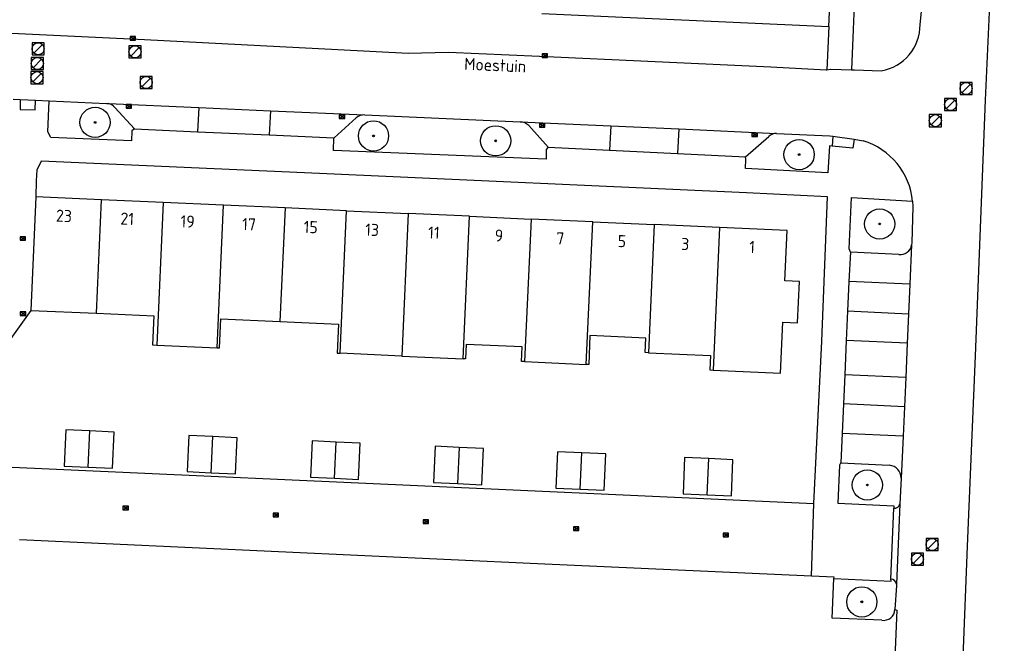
# Model space of a CAD drawing. Header units: metres. Extents: x 102000 to 105000, y 414600 to 420766.
# Tile 282 of 298: x 104816 to 104897, y 420383 to 420435. Entities that reach past the tile are written whole.
import ezdxf

# ---------------------------------------------------------------- set-up
doc = ezdxf.new("R2010")
doc.units = ezdxf.units.M
doc.layers.get('0').update_dxf_attribs({"color": 8})
doc.styles.add('MtXpl_NLCS-ISO', font='NLCS-ISO.ttf')

msp = doc.modelspace()

# ---------------------------------------------------------------- hatches: boundary and pattern name
at = {"ltscale": 0.1}
h = msp.add_hatch(color=256, dxfattribs=at)
edge = h.paths.add_edge_path()
edge.add_arc((104822.02, 420426.562), 0.075, 0, 360)
h = msp.add_hatch(color=256, dxfattribs=at)
edge = h.paths.add_edge_path()
edge.add_arc((104845.07, 420425.441), 0.075, 0, 360)
h = msp.add_hatch(color=256, dxfattribs=at)
edge = h.paths.add_edge_path()
edge.add_arc((104855.18, 420425.033), 0.075, 0, 360)
h = msp.add_hatch(color=256, dxfattribs=at)
edge = h.paths.add_edge_path()
edge.add_arc((104880.295, 420423.896), 0.075, 0, 360)
h = msp.add_hatch(color=256, dxfattribs=at)
edge = h.paths.add_edge_path()
edge.add_arc((104886.967, 420418.155), 0.075, 0, 360)
h = msp.add_hatch(color=256, dxfattribs=at)
edge = h.paths.add_edge_path()
edge.add_arc((104885.945, 420396.557), 0.075, 0, 360)
h = msp.add_hatch(color=256, dxfattribs=at)
edge = h.paths.add_edge_path()
edge.add_arc((104885.491, 420386.884), 0.075, 0, 360)

# ---------------------------------------------------------------- linework, layer by layer
for p, q in [((104895.732, 420428.404), (104897.282, 420464.006)), ((104885.819, 420457.555), (104884.775, 420434.244)), ((104882.768, 420434.49), (104883.758, 420456.269)), ((104858.993, 420435.562), (104882.768, 420434.49)), ((104890.316, 420434.652), (104890.42, 420435.74)), ((104797.089, 420434.828), (104826.117, 420433.421)), ((104882.768, 420434.49), (104882.602, 420430.91)), ((104824.919, 420433.369), (104825.369, 420433.669)), ((104825.369, 420433.369), (104824.919, 420433.669)), ((104825.369, 420433.669), (104824.919, 420433.669)), ((104824.919, 420433.669), (104824.919, 420433.369)), ((104825.369, 420433.369), (104825.369, 420433.669)), ((104884.775, 420434.244), (104884.622, 420430.915)), ((104817.803, 420433.155), (104816.803, 420433.155)), ((104816.803, 420433.155), (104816.803, 420432.155)), ((104816.949, 420432.301), (104817.657, 420433.009)), ((104817.803, 420432.155), (104817.803, 420433.155)), ((104825.827, 420432.899), (104824.827, 420432.899)), ((104824.827, 420432.899), (104824.827, 420431.899)), ((104824.919, 420433.369), (104825.369, 420433.369)), ((104824.973, 420432.045), (104825.681, 420432.753)), ((104825.827, 420431.899), (104825.827, 420432.899)), ((104826.117, 420433.421), (104842.126, 420432.6)), ((104817.743, 420431.931), (104816.743, 420431.931)), ((104816.743, 420431.931), (104816.743, 420430.931)), ((104816.803, 420432.155), (104817.803, 420432.155)), ((104817.743, 420430.931), (104817.743, 420431.931)), ((104824.827, 420431.899), (104825.827, 420431.899)), ((104842.126, 420432.6), (104847.949, 420432.289)), ((104847.949, 420432.289), (104851.263, 420432.36)), ((104851.263, 420432.36), (104858.811, 420432.051)), ((104858.811, 420432.051), (104877.945, 420431.155)), ((104859.03, 420431.932), (104859.48, 420432.232)), ((104859.48, 420431.932), (104859.03, 420432.232)), ((104859.48, 420432.232), (104859.03, 420432.232)), ((104859.03, 420432.232), (104859.03, 420431.932)), ((104859.03, 420431.932), (104859.48, 420431.932)), ((104859.48, 420431.932), (104859.48, 420432.232)), ((104816.889, 420431.077), (104817.597, 420431.785)), ((104877.945, 420431.155), (104882.542, 420430.899)), ((104817.716, 420430.763), (104816.716, 420430.763)), ((104816.716, 420430.763), (104816.716, 420429.763)), ((104816.743, 420430.931), (104817.743, 420430.931)), ((104816.862, 420429.909), (104817.57, 420430.617)), ((104817.716, 420429.763), (104817.716, 420430.763)), ((104826.748, 420430.366), (104825.748, 420430.366)), ((104825.748, 420430.366), (104825.748, 420429.366)), ((104826.748, 420429.366), (104826.748, 420430.366)), ((104882.542, 420430.899), (104882.602, 420430.91)), ((104882.602, 420430.91), (104882.893, 420430.964)), ((104882.893, 420430.964), (104882.928, 420430.97)), ((104882.928, 420430.97), (104884.622, 420430.915)), ((104884.622, 420430.915), (104884.87, 420430.907)), ((104884.87, 420430.907), (104887.102, 420430.835)), ((104816.716, 420429.763), (104817.716, 420429.763)), ((104825.894, 420429.512), (104826.602, 420430.22)), ((104894.619, 420429.869), (104893.619, 420429.869)), ((104893.619, 420429.869), (104893.619, 420428.869)), ((104893.765, 420429.015), (104894.473, 420429.723)), ((104894.619, 420428.869), (104894.619, 420429.869)), ((104825.748, 420429.366), (104826.748, 420429.366)), ((104893.619, 420428.869), (104894.619, 420428.869)), ((104815.233, 420428.483), (104815.819, 420428.459)), ((104815.819, 420428.459), (104815.811, 420427.637)), ((104815.819, 420428.459), (104817.102, 420428.407)), ((104817.06, 420427.608), (104817.102, 420428.407)), ((104817.102, 420428.407), (104818.211, 420428.355)), ((104818.097, 420425.784), (104818.211, 420428.355)), ((104818.211, 420428.355), (104822.968, 420428.133)), ((104822.968, 420428.133), (104823.127, 420428.114)), ((104823.127, 420428.114), (104830.6, 420427.787)), ((104824.593, 420427.73), (104825.043, 420428.03)), ((104825.043, 420427.73), (104824.593, 420428.03)), ((104825.043, 420428.03), (104824.593, 420428.03)), ((104824.593, 420428.03), (104824.593, 420427.73)), ((104825.043, 420427.73), (104825.043, 420428.03)), ((104893.337, 420428.539), (104892.337, 420428.539)), ((104892.337, 420428.539), (104892.337, 420427.539)), ((104892.483, 420427.685), (104893.191, 420428.393)), ((104893.337, 420427.539), (104893.337, 420428.539)), ((104894.896, 420407.238), (104895.732, 420428.404)), ((104815.811, 420427.637), (104817.06, 420427.608)), ((104823.657, 420427.798), (104825.281, 420426.015)), ((104824.593, 420427.73), (104825.043, 420427.73)), ((104830.6, 420427.787), (104830.512, 420425.786)), ((104830.6, 420427.787), (104836.532, 420427.527)), ((104836.532, 420427.527), (104836.444, 420425.527)), ((104836.532, 420427.527), (104844.347, 420427.176)), ((104842.235, 420426.879), (104842.685, 420427.179)), ((104842.685, 420426.879), (104842.235, 420427.179)), ((104842.685, 420427.179), (104842.235, 420427.179)), ((104842.235, 420427.179), (104842.235, 420426.879)), ((104842.685, 420426.879), (104842.685, 420427.179)), ((104844.347, 420427.176), (104857.219, 420426.599)), ((104892.075, 420427.205), (104891.075, 420427.205)), ((104891.075, 420427.205), (104891.075, 420426.205)), ((104891.221, 420426.351), (104891.929, 420427.059)), ((104892.075, 420426.205), (104892.075, 420427.205)), ((104892.337, 420427.539), (104893.337, 420427.539)), ((104841.809, 420425.292), (104843.631, 420426.941)), ((104842.235, 420426.879), (104842.685, 420426.879)), ((104857.219, 420426.599), (104864.711, 420426.268)), ((104857.917, 420426.303), (104859.534, 420424.503)), ((104858.798, 420426.166), (104859.248, 420426.466)), ((104859.248, 420426.166), (104858.798, 420426.466)), ((104859.248, 420426.466), (104858.798, 420426.466)), ((104858.798, 420426.466), (104858.798, 420426.166)), ((104859.248, 420426.166), (104859.248, 420426.466)), ((104864.711, 420426.268), (104864.614, 420424.258)), ((104864.711, 420426.268), (104870.34, 420426.018)), ((104891.075, 420426.205), (104892.075, 420426.205)), ((104818.354, 420425.304), (104818.097, 420425.784)), ((104825.067, 420425.849), (104825.04, 420425.044)), ((104825.281, 420426.015), (104825.067, 420425.849)), ((104825.281, 420426.015), (104830.512, 420425.786)), ((104830.512, 420425.786), (104836.444, 420425.527)), ((104836.444, 420425.527), (104841.782, 420425.293)), ((104858.798, 420426.166), (104859.248, 420426.166)), ((104870.34, 420426.018), (104870.242, 420423.987)), ((104870.34, 420426.018), (104878.436, 420425.652)), ((104875.85, 420423.716), (104877.787, 420425.391)), ((104876.395, 420425.381), (104876.845, 420425.681)), ((104876.845, 420425.381), (104876.395, 420425.681)), ((104876.845, 420425.681), (104876.395, 420425.681)), ((104876.395, 420425.681), (104876.395, 420425.381)), ((104876.395, 420425.381), (104876.845, 420425.381)), ((104876.845, 420425.381), (104876.845, 420425.681)), ((104878.436, 420425.652), (104882.828, 420425.451)), ((104882.828, 420425.451), (104883.077, 420425.417)), ((104883.077, 420425.417), (104883.023, 420424.589)), ((104883.077, 420425.417), (104884.85, 420425.178)), ((104825.04, 420425.044), (104818.354, 420425.304)), ((104841.755, 420424.244), (104841.782, 420425.293)), ((104841.782, 420425.293), (104841.809, 420425.292)), ((104882.812, 420424.617), (104882.687, 420422.38)), ((104883.023, 420424.589), (104882.812, 420424.617)), ((104884.757, 420424.415), (104883.023, 420424.589)), ((104884.85, 420425.178), (104884.757, 420424.415)), ((104884.85, 420425.178), (104885.588, 420425.046)), ((104859.363, 420423.504), (104841.755, 420424.244)), ((104859.371, 420424.308), (104859.363, 420423.504)), ((104859.534, 420424.503), (104859.371, 420424.308)), ((104859.534, 420424.503), (104864.614, 420424.258)), ((104864.614, 420424.258), (104870.242, 420423.987)), ((104870.242, 420423.987), (104875.85, 420423.716)), ((104817.548, 420423.362), (104817.191, 420422.605)), ((104840.59, 420422.321), (104817.548, 420423.362)), ((104875.898, 420423.515), (104875.85, 420423.716)), ((104875.858, 420422.748), (104875.898, 420423.515)), ((104817.191, 420422.605), (104817.133, 420421.734)), ((104875.941, 420420.738), (104840.59, 420422.321)), ((104882.687, 420422.38), (104875.858, 420422.748)), ((104817.133, 420421.734), (104817.121, 420420.407)), ((104882.643, 420420.402), (104875.941, 420420.738)), ((104817.121, 420420.407), (104816.699, 420411.008)), ((104822.558, 420420.162), (104817.121, 420420.407)), ((104822.136, 420410.764), (104822.558, 420420.162)), ((104827.653, 420419.934), (104822.558, 420420.162)), ((104827.653, 420419.934), (104827.128, 420408.137)), ((104832.648, 420419.709), (104827.653, 420419.934)), ((104832.123, 420407.915), (104832.648, 420419.709)), ((104837.743, 420419.48), (104832.648, 420419.709)), ((104882.19, 420408.451), (104882.643, 420420.402)), ((104884.433, 420416.086), (104884.633, 420420.332)), ((104884.633, 420420.332), (104889.69, 420420.029)), ((104889.69, 420420.029), (104889.715, 420419.604)), ((104837.743, 420419.48), (104837.32, 420410.081)), ((104842.838, 420419.252), (104837.743, 420419.48)), ((104842.31, 420407.455), (104842.838, 420419.252)), ((104842.838, 420419.252), (104847.933, 420419.023)), ((104847.933, 420419.023), (104847.405, 420407.227)), ((104853.027, 420418.794), (104847.933, 420419.023)), ((104889.715, 420419.604), (104889.633, 420416.597)), ((104852.5, 420406.999), (104853.027, 420418.794)), ((104853.027, 420418.794), (104858.122, 420418.565)), ((104858.122, 420418.565), (104857.578, 420406.768)), ((104863.217, 420418.336), (104858.122, 420418.565)), ((104862.672, 420406.533), (104863.217, 420418.336)), ((104863.217, 420418.336), (104868.312, 420418.108)), ((104868.312, 420418.108), (104867.833, 420407.506)), ((104873.707, 420417.865), (104868.312, 420418.108)), ((104873.707, 420417.865), (104873.174, 420406.063)), ((104879.301, 420417.614), (104873.707, 420417.865)), ((104879.111, 420413.443), (104879.301, 420417.614)), ((104815.808, 420416.802), (104816.258, 420417.102)), ((104816.258, 420416.802), (104815.808, 420417.102)), ((104816.258, 420417.102), (104815.808, 420417.102)), ((104815.808, 420417.102), (104815.808, 420416.802)), ((104815.808, 420416.802), (104816.258, 420416.802)), ((104816.258, 420416.802), (104816.258, 420417.102)), ((104889.613, 420416.416), (104889.467, 420413.163)), ((104889.633, 420416.597), (104889.613, 420416.416)), ((104884.537, 420415.831), (104884.426, 420413.392)), ((104884.537, 420415.831), (104884.433, 420416.086)), ((104888.551, 420415.623), (104884.537, 420415.831)), ((104880.316, 420413.388), (104879.111, 420413.443)), ((104880.163, 420409.966), (104880.316, 420413.388)), ((104884.426, 420413.392), (104884.314, 420410.935)), ((104889.467, 420413.163), (104884.426, 420413.392)), ((104889.467, 420413.163), (104889.356, 420410.705)), ((104816.699, 420411.008), (104815.039, 420408.67)), ((104815.826, 420410.587), (104816.276, 420410.887)), ((104816.276, 420410.587), (104815.826, 420410.887)), ((104816.276, 420410.887), (104815.826, 420410.887)), ((104815.826, 420410.887), (104815.826, 420410.587)), ((104816.276, 420410.587), (104816.276, 420410.887)), ((104816.699, 420411.008), (104822.136, 420410.764)), ((104822.136, 420410.764), (104826.889, 420410.55)), ((104884.314, 420410.935), (104884.204, 420408.518)), ((104889.356, 420410.705), (104884.314, 420410.935)), ((104889.356, 420410.705), (104889.247, 420408.289)), ((104815.826, 420410.587), (104816.276, 420410.587)), ((104826.889, 420410.55), (104826.781, 420408.152)), ((104832.321, 420407.906), (104832.429, 420410.301)), ((104832.429, 420410.301), (104837.32, 420410.081)), ((104837.32, 420410.081), (104842.169, 420409.863)), ((104878.763, 420405.811), (104878.955, 420410.023)), ((104878.955, 420410.023), (104880.163, 420409.966)), ((104842.169, 420409.863), (104842.061, 420407.466)), ((104862.978, 420408.928), (104862.888, 420406.523)), ((104867.613, 420408.72), (104862.978, 420408.928)), ((104867.559, 420407.518), (104867.613, 420408.72)), ((104881.529, 420395.038), (104882.19, 420408.451)), ((104884.204, 420408.518), (104884.075, 420405.686)), ((104889.247, 420408.289), (104884.204, 420408.518)), ((104889.247, 420408.289), (104889.119, 420405.457)), ((104826.781, 420408.152), (104827.128, 420408.137)), ((104827.128, 420408.137), (104832.123, 420407.915)), ((104832.123, 420407.915), (104832.321, 420407.906)), ((104842.061, 420407.466), (104842.31, 420407.455)), ((104847.405, 420407.227), (104842.31, 420407.455)), ((104852.746, 420408.179), (104852.693, 420406.99)), ((104857.369, 420407.979), (104852.746, 420408.179)), ((104857.315, 420406.78), (104857.369, 420407.979)), ((104867.833, 420407.506), (104867.559, 420407.518)), ((104867.833, 420407.506), (104872.963, 420407.274)), ((104847.405, 420407.227), (104852.5, 420406.999)), ((104852.693, 420406.99), (104852.5, 420406.999)), ((104857.578, 420406.768), (104857.315, 420406.78)), ((104857.578, 420406.768), (104862.672, 420406.533)), ((104872.963, 420407.274), (104872.909, 420406.075)), ((104894.241, 420391.505), (104894.896, 420407.238)), ((104862.888, 420406.523), (104862.672, 420406.533)), ((104872.909, 420406.075), (104873.174, 420406.063)), ((104873.174, 420406.063), (104878.763, 420405.811)), ((104884.075, 420405.686), (104883.965, 420403.261)), ((104889.119, 420405.457), (104884.075, 420405.686)), ((104889.119, 420405.457), (104889.009, 420403.032)), ((104883.965, 420403.261), (104883.854, 420400.82)), ((104889.009, 420403.032), (104883.965, 420403.261)), ((104889.009, 420403.032), (104888.899, 420400.591)), ((104819.594, 420401.12), (104819.454, 420398.123)), ((104821.592, 420401.027), (104819.594, 420401.12)), ((104821.452, 420398.03), (104821.592, 420401.027)), ((104823.59, 420400.933), (104821.592, 420401.027)), ((104823.45, 420397.937), (104823.59, 420400.933)), ((104829.776, 420400.659), (104829.636, 420397.662)), ((104831.774, 420400.566), (104829.776, 420400.659)), ((104831.634, 420397.569), (104831.774, 420400.566)), ((104833.772, 420400.472), (104831.774, 420400.566)), ((104833.632, 420397.476), (104833.772, 420400.472)), ((104839.981, 420400.199), (104839.841, 420397.202)), ((104841.979, 420400.106), (104839.981, 420400.199)), ((104841.839, 420397.109), (104841.979, 420400.106)), ((104843.977, 420400.012), (104841.979, 420400.106)), ((104883.854, 420400.82), (104883.744, 420398.416)), ((104888.899, 420400.591), (104883.854, 420400.82)), ((104888.899, 420400.591), (104888.736, 420397.127)), ((104785.269, 420399.406), (104855.424, 420396.2)), ((104843.837, 420397.016), (104843.977, 420400.012)), ((104850.172, 420399.758), (104850.032, 420396.761)), ((104852.17, 420399.665), (104850.172, 420399.758)), ((104852.17, 420399.665), (104852.03, 420396.668)), ((104854.168, 420399.571), (104852.17, 420399.665)), ((104854.028, 420396.575), (104854.168, 420399.571)), ((104860.301, 420399.299), (104860.169, 420396.302)), ((104862.299, 420399.212), (104860.301, 420399.299)), ((104862.167, 420396.215), (104862.299, 420399.212)), ((104864.297, 420399.124), (104862.299, 420399.212)), ((104864.166, 420396.127), (104864.297, 420399.124)), ((104870.822, 420398.828), (104870.69, 420395.831)), ((104872.82, 420398.741), (104870.822, 420398.828)), ((104872.688, 420395.744), (104872.82, 420398.741)), ((104874.818, 420398.653), (104872.82, 420398.741)), ((104874.687, 420395.656), (104874.818, 420398.653)), ((104819.454, 420398.123), (104821.452, 420398.03)), ((104821.452, 420398.03), (104823.45, 420397.937)), ((104829.636, 420397.662), (104831.634, 420397.569)), ((104883.628, 420398.187), (104883.49, 420395.054)), ((104883.744, 420398.416), (104883.628, 420398.187)), ((104883.744, 420398.416), (104883.743, 420398.389)), ((104883.743, 420398.389), (104887.764, 420398.189)), ((104831.634, 420397.569), (104833.632, 420397.476)), ((104839.841, 420397.202), (104841.839, 420397.109)), ((104841.839, 420397.109), (104843.837, 420397.016)), ((104888.736, 420397.127), (104888.635, 420394.988)), ((104850.032, 420396.761), (104852.03, 420396.668)), ((104852.03, 420396.668), (104854.028, 420396.575)), ((104855.424, 420396.2), (104881.529, 420395.038)), ((104860.169, 420396.302), (104862.167, 420396.215)), ((104862.167, 420396.215), (104864.166, 420396.127)), ((104870.69, 420395.831), (104872.688, 420395.744)), ((104872.688, 420395.744), (104874.687, 420395.656)), ((104824.324, 420394.512), (104824.774, 420394.812)), ((104824.774, 420394.512), (104824.324, 420394.812)), ((104824.774, 420394.812), (104824.324, 420394.812)), ((104824.324, 420394.812), (104824.324, 420394.512)), ((104824.324, 420394.512), (104824.774, 420394.512)), ((104824.774, 420394.512), (104824.774, 420394.812)), ((104881.325, 420389.027), (104881.529, 420395.038)), ((104883.49, 420395.054), (104888.142, 420394.827)), ((104888.104, 420394.651), (104887.86, 420388.777)), ((104888.136, 420394.644), (104888.104, 420394.651)), ((104888.142, 420394.827), (104888.136, 420394.644)), ((104888.635, 420394.988), (104888.349, 420388.362)), ((104836.754, 420393.92), (104837.204, 420394.22)), ((104837.204, 420393.92), (104836.754, 420394.22)), ((104837.204, 420394.22), (104836.754, 420394.22)), ((104836.754, 420394.22), (104836.754, 420393.92)), ((104836.754, 420393.92), (104837.204, 420393.92)), ((104837.204, 420393.92), (104837.204, 420394.22)), ((104849.183, 420393.376), (104849.633, 420393.676)), ((104849.633, 420393.376), (104849.183, 420393.676)), ((104849.633, 420393.676), (104849.183, 420393.676)), ((104849.183, 420393.676), (104849.183, 420393.376)), ((104849.633, 420393.376), (104849.633, 420393.676)), ((104849.183, 420393.376), (104849.633, 420393.376)), ((104861.614, 420392.798), (104862.064, 420393.098)), ((104862.064, 420392.798), (104861.614, 420393.098)), ((104862.064, 420393.098), (104861.614, 420393.098)), ((104861.614, 420393.098), (104861.614, 420392.798)), ((104861.614, 420392.798), (104862.064, 420392.798)), ((104862.064, 420392.798), (104862.064, 420393.098)), ((104858.654, 420390.039), (104815.754, 420392.008)), ((104874.007, 420392.273), (104874.457, 420392.573)), ((104874.457, 420392.273), (104874.007, 420392.573)), ((104874.457, 420392.573), (104874.007, 420392.573)), ((104874.007, 420392.573), (104874.007, 420392.273)), ((104874.007, 420392.273), (104874.457, 420392.273)), ((104874.457, 420392.273), (104874.457, 420392.573)), ((104891.813, 420392.13), (104890.813, 420392.13)), ((104890.813, 420392.13), (104890.813, 420391.13)), ((104890.959, 420391.276), (104891.667, 420391.984)), ((104891.813, 420391.13), (104891.813, 420392.13)), ((104890.813, 420391.13), (104891.813, 420391.13)), ((104893.452, 420372.247), (104894.241, 420391.505)), ((104890.589, 420390.925), (104889.589, 420390.925)), ((104889.589, 420390.925), (104889.589, 420389.925)), ((104889.735, 420390.071), (104890.443, 420390.779)), ((104890.589, 420389.925), (104890.589, 420390.925)), ((104881.325, 420389.027), (104858.654, 420390.039)), ((104889.589, 420389.925), (104890.589, 420389.925)), ((104883.187, 420388.934), (104881.325, 420389.027)), ((104883.028, 420385.547), (104883.177, 420388.823)), ((104883.177, 420388.823), (104883.187, 420388.934)), ((104883.177, 420388.823), (104887.92, 420388.589)), ((104887.86, 420388.777), (104887.889, 420388.775)), ((104887.92, 420388.589), (104887.889, 420388.775)), ((104888.354, 420388.247), (104888.233, 420386.255)), ((104888.349, 420388.362), (104888.354, 420388.247)), ((104888.233, 420386.255), (104888.386, 420386.204)), ((104887.149, 420385.361), (104883.028, 420385.547)), ((104888.386, 420386.204), (104887.591, 420366.421))]:
    msp.add_line(p, q)
for centre, radius in [((104817.303, 420432.655), 0.5), ((104825.327, 420432.399), 0.5), ((104817.243, 420431.431), 0.5), ((104817.216, 420430.263), 0.5), ((104826.248, 420429.866), 0.5), ((104894.119, 420429.369), 0.5), ((104822.02, 420426.562), 1.25), ((104892.837, 420428.039), 0.5), ((104891.575, 420426.705), 0.5), ((104822.02, 420426.562), 0.0225), ((104845.07, 420425.441), 1.25), ((104855.18, 420425.033), 1.25), ((104845.07, 420425.441), 0.0225), ((104855.18, 420425.033), 0.0225), ((104880.295, 420423.896), 1.25), ((104880.295, 420423.896), 0.0225), ((104886.967, 420418.155), 1.25), ((104886.967, 420418.155), 0.0225), ((104885.945, 420396.557), 1.25), ((104885.945, 420396.557), 0.0225), ((104891.313, 420391.63), 0.5), ((104890.089, 420390.425), 0.5), ((104885.491, 420386.884), 1.25), ((104885.491, 420386.884), 0.0225)]:
    msp.add_circle(centre, radius)
for centre in [(104822.02, 420426.562), (104845.07, 420425.441), (104855.18, 420425.033), (104880.295, 420423.896), (104886.967, 420418.155), (104885.945, 420396.557), (104885.491, 420386.884)]:
    msp.add_circle(centre, 0.075, dxfattribs=at)
for centre, radius, start, end in [((104886.475, 420434.625), 3.841, 279.39472, 0.40901), ((104822.934, 420427.188), 0.946, 40.15801, 78.23296), ((104844.316, 420426.062), 1.115, 88.41592, 127.92502), ((104857.163, 420425.495), 1.106, 46.96778, 87.07165), ((104878.415, 420424.766), 0.886, 88.6667, 135.14906), ((104883.896, 420419.477), 5.82, 5.43909, 73.10115), ((104888.64, 420416.612), 0.993, 264.88294, 348.61477), ((104887.696, 420397.151), 1.04, 358.68634, 86.24655), ((104888.211, 420395.069), 0.432, 260.01826, 349.14485), ((104887.865, 420388.285), 0.49, 9.00596, 87.1574), ((104887.276, 420386.311), 0.959, 262.40374, 356.62265)]:
    msp.add_arc(centre, radius, start, end)

# ---------------------------------------------------------------- texts
at = {"style": 'MtXpl_NLCS-ISO'}
for s, rotation, p in [('Moestuin', 357.42085, (104852.559, 420430.915)), ('23', 357.42169, (104818.766, 420418.354)), ('21', 357.42169, (104824.099, 420418.113)), ('19', 357.42169, (104829.07, 420417.887)), ('17', 357.42169, (104834.172, 420417.656)), ('15', 357.42169, (104839.266, 420417.425)), ('13', 357.42169, (104844.356, 420417.195)), ('11', 357.42169, (104849.569, 420416.959)), ('9', 357.42169, (104855.079, 420416.71)), ('7', 357.42169, (104860.171, 420416.479)), ('5', 357.42169, (104865.264, 420416.248)), ('3', 357.42169, (104870.514, 420416.011)), ('1', 357.42169, (104876.144, 420415.755))]:
    msp.add_text(s, height=1, rotation=rotation, dxfattribs=at).set_placement(p)

doc.saveas('drawing.dxf')
